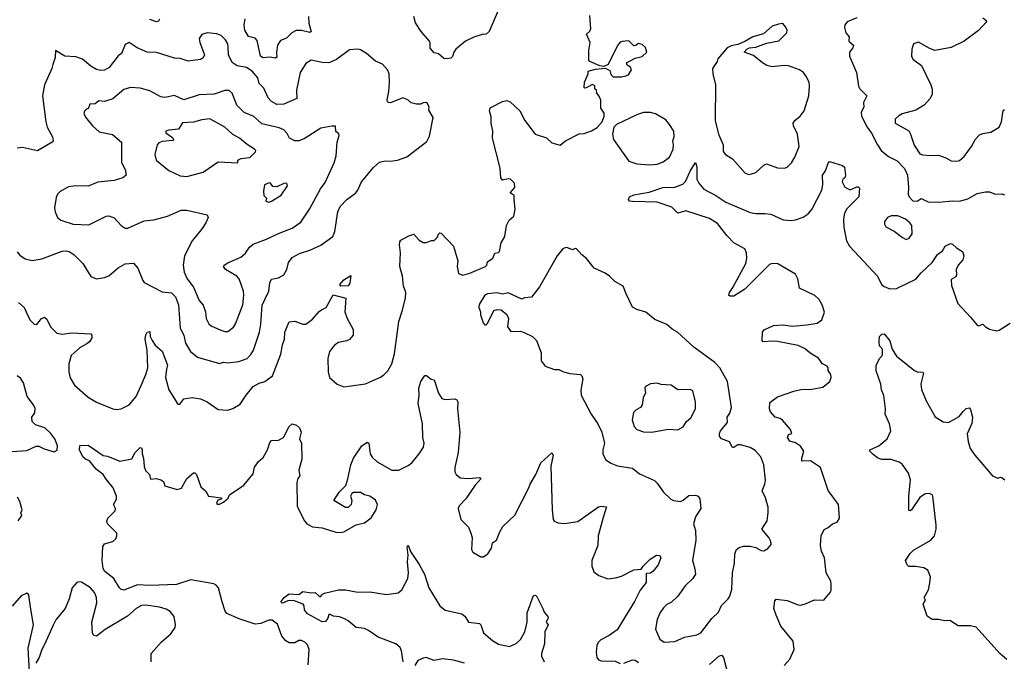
# Model space of a CAD drawing. Extents: x 1771496 to 1971148, y 471553 to 643630.
# Tile 296 of 656: x 1802514 to 1809713, y 635088 to 639781. Entities that reach past the tile are written whole.
import ezdxf

# ---------------------------------------------------------------- set-up
doc = ezdxf.new("R2010")
doc.units = 0

msp = doc.modelspace()

# ---------------------------------------------------------------- linework, layer by layer
at = {"layer": '0CON10XD'}
for points in [[(1806019.4, 639865), (1805945.5, 639694.5), (1805925, 639676), (1805895, 639672), (1805835, 639654), (1805773.3, 639625), (1805703.8, 639565), (1805688.8, 639545), (1805678.3, 639511.7), (1805665, 639500), (1805635, 639494.2), (1805615, 639498), (1805575, 639531.2), (1805545, 639540), (1805515, 639572.5), (1805516.1, 639613.9), (1805511.2, 639625), (1805450, 639695), (1805408.8, 639758.8), (1805396, 639805)], [(1803536.7, 639785), (1803528.8, 639771.2), (1803513.9, 639766.1), (1803465, 639782.2)], [(1804625.6, 639805), (1804628.9, 639755), (1804644, 639695), (1804635, 639687.5), (1804575, 639702.5), (1804535, 639701.9), (1804504, 639685), (1804465, 639646), (1804420, 639630), (1804400, 639595), (1804392.3, 639542.3), (1804393.8, 639506.2), (1804385, 639500), (1804341.7, 639508.3), (1804295, 639502), (1804274.8, 639514.8), (1804250, 639630), (1804235, 639645.6), (1804187.6, 639657.6), (1804158.9, 639705), (1804156.2, 639745), (1804163, 639787)], [(1805310.7, 637649.3), (1805334.6, 637745), (1805337.3, 637785), (1805320.6, 637835), (1805312.2, 637905), (1805293.1, 637975), (1805297.1, 638075), (1805291.2, 638135), (1805293.3, 638156.7), (1805301.7, 638168.3), (1805359.3, 638200.7), (1805395, 638212.5), (1805435, 638168), (1805465, 638151.2), (1805489.3, 638150.7), (1805525, 638166.7), (1805545, 638167.5), (1805565, 638187.5), (1805575, 638212.5), (1805585, 638222.5), (1805595, 638220), (1805685.9, 638125.9), (1805716.4, 638016.4), (1805712.5, 637975), (1805722.5, 637925), (1805755, 637913.8), (1805805, 637926.7), (1805920, 637975), (1805930, 637985), (1805935, 638010), (1805973, 638037), (1805987, 638073), (1806015, 638077.5), (1806022.5, 638085), (1806035, 638150), (1806060, 638195), (1806072.5, 638275), (1806092.5, 638315), (1806127.5, 638345), (1806136.7, 638395), (1806130, 638465), (1806130, 638495), (1806098.8, 638515), (1806133.1, 638555), (1806132.5, 638585), (1806102.5, 638615), (1806085, 638618), (1806045, 638608.8), (1806032, 638625), (1806026.2, 638695), (1805970, 638915), (1805973.3, 638965), (1805960, 639025), (1805960.7, 639070.7), (1805950, 639115), (1805953.9, 639136.1), (1806045, 639182.5), (1806075, 639190), (1806100.7, 639180.7), (1806170, 639115), (1806207.5, 639045), (1806283.6, 638943.6), (1806365, 638916.7), (1806405, 638880), (1806465, 638862.5), (1806503.9, 638896.1), (1806605, 638947.5), (1806641.7, 638948.3), (1806695, 638967.5), (1806735, 638993.3), (1806773.3, 639035), (1806787.5, 639075), (1806787, 639097), (1806763.6, 639133.6), (1806761.7, 639191.7), (1806751.7, 639221.7), (1806733, 639243), (1806730, 639265), (1806720, 639275), (1806718.3, 639298.3), (1806701.7, 639308.3), (1806655, 639282.5), (1806645, 639280), (1806640, 639285), (1806644, 639325), (1806670, 639385), (1806670, 639405), (1806725, 639420.5), (1806795, 639427.5), (1806829.3, 639409.3), (1806835, 639380), (1806853, 639363), (1806915, 639363.3), (1806945, 639370), (1806965, 639377.5), (1806986.7, 639415), (1806980, 639435), (1806955, 639450), (1806950, 639465), (1807015, 639500), (1807065, 639513.3), (1807100, 639545), (1807088.3, 639578.3), (1807065, 639600), (1807035, 639607.5), (1807018.3, 639591.7), (1807005, 639590), (1806967, 639627), (1806918.3, 639621.7), (1806905, 639617.5), (1806885, 639592.5), (1806817.5, 639452.5), (1806785, 639440), (1806755, 639444.2), (1806683.3, 639475), (1806676.2, 639486.2), (1806675.5, 639555), (1806685.4, 639615), (1806658.8, 639675), (1806682.2, 639697.8), (1806690.4, 639715), (1806682.4, 639812.4)], [(1807845, 638649.2), (1807865, 638652.9), (1807895.4, 638664.6), (1807955, 638718), (1807974.1, 638725.9), (1808055, 638698.8), (1808105, 638696.2), (1808125, 638703.8), (1808156, 638735), (1808180.8, 638775), (1808212.5, 638855), (1808201.2, 638945), (1808172.5, 639005), (1808170, 639025), (1808181.2, 639045), (1808221.2, 639075), (1808248.8, 639115), (1808284.2, 639225), (1808289.4, 639295), (1808285.7, 639325), (1808261.2, 639371.2), (1808243.8, 639395), (1808216.2, 639415), (1808135, 639444.3), (1808103.4, 639446.6), (1808015, 639437.5), (1807977, 639447), (1807943.8, 639465), (1807879.2, 639519.2), (1807810, 639545), (1807830, 639565), (1807850, 639575), (1807895, 639579.4), (1807975, 639609.2), (1808065, 639626.2), (1808122, 639685), (1808124, 639705), (1808115.9, 639725.9), (1808093, 639753), (1808060.7, 639749.3), (1808015, 639733.3), (1807951.7, 639678.3), (1807875, 639656.2), (1807815, 639621.2), (1807765, 639600), (1807715, 639590), (1807687.5, 639575), (1807617.5, 639495), (1807612.5, 639475), (1807578.6, 639425), (1807580.8, 639385), (1807601.4, 639305), (1807599.5, 639045), (1807622.5, 638945), (1807657.1, 638865), (1807657.7, 638817.7), (1807673.8, 638795), (1807725, 638763.8), (1807818.3, 638658.3), (1807845, 638649.2)], [(1808635, 639796.2), (1808565, 639766.7), (1808546.7, 639745), (1808544, 639725), (1808553.3, 639685), (1808577.5, 639655), (1808576.2, 639625), (1808611.2, 639595), (1808605, 639576.7), (1808581.2, 639545), (1808580, 639515), (1808631.2, 639395), (1808646.7, 639295), (1808656.1, 639276.1), (1808707.5, 639225), (1808683.4, 639176.6), (1808685, 639142.5), (1808666, 639105), (1808668.6, 639075), (1808710, 638995), (1808742, 638952), (1808785.5, 638865), (1808812.7, 638825), (1808865, 638780.7), (1808928.6, 638748.6), (1808983.7, 638693.7), (1809004.7, 638645.3), (1809011.9, 638555), (1809009.2, 638505), (1809016.2, 638485), (1809045, 638456.2), (1809075, 638454), (1809105, 638472.5), (1809155, 638450), (1809235, 638445.6)], [(1809556.2, 639795), (1809580, 639775), (1809582, 639765), (1809525, 639701.2), (1809420, 639625), (1809325, 639578), (1809205, 639556.7), (1809162.9, 639572.9), (1809085, 639617.5), (1809050, 639605), (1809036.7, 639565), (1809034.2, 639514.2), (1809045, 639493.3), (1809106.1, 639446.1), (1809174.4, 639304.4), (1809184.4, 639274.4), (1809185.5, 639235), (1809168.2, 639201.8), (1809126.2, 639155), (1809065, 639120.6), (1808965, 639093.8), (1808941.4, 639078.6), (1808914, 639055), (1808914.2, 639025), (1809015, 638968.8), (1809027.8, 638945), (1809052.7, 638862.7), (1809095, 638800.8), (1809115, 638791.9), (1809175, 638786.9), (1809230.8, 638790.8), (1809285, 638772), (1809325, 638750), (1809365, 638746)], [(1802494.3, 638084.3), (1802515, 638060), (1802555, 638033.3), (1802605, 638019.2), (1802675, 638031.9), (1802825, 638087.5), (1802855, 638090.8), (1802875, 638085.8), (1802911.2, 638061.2), (1802975, 637998.8), (1803035, 637903.3), (1803075, 637886.2), (1803134.1, 637895.9), (1803165, 637908.8), (1803235, 637966), (1803285, 637995.8), (1803345, 638000), (1803377.5, 637965), (1803414.1, 637874.1), (1803425, 637860), (1803555, 637790), (1803625, 637782.5), (1803653.6, 637753.6), (1803674.4, 637695), (1803686.7, 637525), (1803713.2, 637475), (1803727.1, 637415), (1803763.8, 637353.8), (1803815, 637312.9), (1803975, 637266.2), (1804004.5, 637275.5), (1804035, 637270.8), (1804115, 637280.6), (1804177.6, 637302.4), (1804205, 637332.9), (1804222.7, 637365), (1804266.9, 637495), (1804278.2, 637555), (1804287.6, 637692.4), (1804335.3, 637795), (1804343.4, 637856.6), (1804356, 637884), (1804405, 637892.5), (1804444, 637915), (1804467.1, 637955), (1804479.2, 638005), (1804505, 638042.5), (1804559.3, 638070.7), (1804635, 638095.5), (1804715, 638133.3), (1804804.2, 638195), (1804818.9, 638231.1), (1804840.5, 638375), (1804857.8, 638415), (1804905, 638467.1), (1804968.3, 638511.7), (1804985, 638533.8), (1805013.9, 638596.1), (1805100.3, 638699.7), (1805145, 638740), (1805185, 638749.2), (1805225, 638746), (1805275, 638754.2), (1805345, 638778), (1805489.5, 638890.5), (1805510.5, 638929.5), (1805536, 639065), (1805505, 639120), (1805507.5, 639145), (1805490, 639175), (1805465, 639172.5), (1805445, 639162.5), (1805415, 639162.5), (1805375, 639173.3), (1805352.5, 639195), (1805315, 639208.8), (1805225, 639173.3), (1805210, 639175), (1805203, 639183), (1805200, 639195), (1805214, 639255), (1805218.6, 639325), (1805215.6, 639384.4), (1805202, 639415), (1805166.2, 639455), (1805115, 639479.2), (1805050, 639535), (1805005, 639561.2), (1804985, 639566), (1804925, 639561.2), (1804830.7, 639489.3), (1804775, 639466.7), (1804725, 639467.5), (1804644.4, 639485.6), (1804605, 639462), (1804564.6, 639395), (1804538.2, 639265), (1804540.6, 639205), (1804445, 639162.5), (1804395, 639162), (1804355, 639183.1), (1804330.5, 639210.5), (1804300, 639280), (1804263.7, 639313.7), (1804255.5, 639355.5), (1804212.9, 639405), (1804172.6, 639432.6), (1804103.7, 639443.7), (1804068, 639468), (1804040.6, 639525), (1804039.3, 639580.7), (1804035.4, 639605.4), (1804019.4, 639635), (1803986, 639665), (1803955, 639677.5), (1803884.3, 639685.7), (1803845, 639673.8), (1803826.2, 639645), (1803830.8, 639615), (1803864.2, 639525), (1803855, 639503.3), (1803835, 639490), (1803745, 639477.5), (1803686.8, 639496.8), (1803645, 639500.6), (1803515, 639542.2), (1803445, 639544.3), (1803373.8, 639575), (1803315, 639613.8), (1803285, 639598.8), (1803258.8, 639535), (1803235, 639516.2), (1803167.3, 639432.7), (1803135, 639411.2), (1803105, 639409.1), (1803075, 639417.3), (1803035, 639440.5), (1802972.6, 639492.6), (1802925, 639508.6), (1802845, 639514.4), (1802775, 639556.2), (1802773.5, 639505), (1802755.7, 639454.3)], [(1802755.7, 639454.3), (1802748.6, 639425), (1802694.5, 639305), (1802681.8, 639225), (1802704.5, 639034.5), (1802714.4, 638994.4), (1802753.3, 638925), (1802757.5, 638895), (1802752.5, 638885), (1802645, 638822.5), (1802535, 638847.5), (1802495, 638842.5)], [(1804015, 637500), (1804035, 637501.2), (1804077.7, 637532.3), (1804092.7, 637557.3), (1804146.5, 637695), (1804153.4, 637766.6), (1804149.5, 637795), (1804119.1, 637885), (1804100.9, 637905), (1804017.7, 637955), (1804004.4, 637975), (1804008.6, 637985), (1804035, 638003.1), (1804130, 638045), (1804165, 638073.3), (1804193.3, 638116.7), (1804220.6, 638139.4), (1804318.8, 638175), (1804405, 638218.5), (1804505, 638256.7), (1804569.1, 638300.9), (1804633.3, 638395), (1804713.1, 638545), (1804748.3, 638591.7), (1804814.2, 638735), (1804828, 638785), (1804835.8, 638885), (1804850, 638935), (1804846.7, 638946.7), (1804824.2, 638964.2), (1804822.5, 639002.5), (1804795, 639003.8), (1804715, 638987.1), (1804595, 638909.1), (1804555, 638895.5), (1804524.5, 638894.5), (1804486.2, 638915), (1804469.7, 638949.7), (1804445, 638976.7), (1804411.6, 638991.6), (1804285, 639020), (1804225, 639074.5), (1804155, 639101.9), (1804101.8, 639155), (1804067.1, 639245), (1804045, 639264.2), (1804015, 639263.1), (1803935, 639236.4), (1803825, 639232.5), (1803715, 639196.4), (1803645, 639226.5), (1803575, 639212.9), (1803545, 639216), (1803465, 639260.6), (1803395, 639280.6), (1803324.5, 639285.5), (1803275, 639271.9), (1803195, 639202.9), (1803135, 639184.2), (1803093.2, 639186.8), (1803065, 639166.2), (1803026.7, 639163.3), (1803015, 639130), (1803005, 639130), (1802987, 639113), (1802984, 639095), (1802995, 639068.8), (1803045.8, 639005), (1803095, 638962.2), (1803191.3, 638941.3), (1803259.2, 638885), (1803257.6, 638737.6), (1803285.8, 638685), (1803293.3, 638645), (1803267.5, 638625), (1803205, 638604.4), (1803085, 638592.5), (1803015, 638564.3), (1802925, 638565.7), (1802871.7, 638558.3), (1802810, 638525), (1802790.8, 638505), (1802780.3, 638479.7), (1802767.5, 638405), (1802772.5, 638375), (1802790, 638335), (1802814.5, 638314.5), (1802904.6, 638284.6), (1803019.1, 638280.9), (1803145, 638344), (1803165, 638347.5), (1803205, 638332), (1803255, 638276.7), (1803285, 638256.7), (1803305, 638256.2), (1803425, 638309.2), (1803495, 638317.5), (1803595, 638344.3), (1803695, 638387.8), (1803735, 638387.8), (1803883.6, 638353.6), (1803891.2, 638335), (1803874.2, 638295), (1803849.2, 638255), (1803775.7, 638165), (1803718.6, 638055), (1803708.1, 637985), (1803717.1, 637935), (1803738.1, 637885), (1803784, 637824), (1803825, 637726.2), (1803855, 637692.5), (1803872.9, 637645), (1803877.5, 637595), (1803897.2, 637557.2), (1803915, 637542.5), (1803985, 637510), (1804015, 637500)], [(1809365, 638746), (1809385, 638751.2), (1809420.3, 638779.7), (1809474, 638855), (1809501.3, 638908.7), (1809530.9, 638939.1), (1809555, 638950), (1809615, 638959.2), (1809674.3, 638995.7), (1809691.1, 639035), (1809705, 639117.5), (1809715, 639123.3)], [(1803735, 638634.3), (1803855, 638665.8), (1803965, 638740.8), (1804110, 638735), (1804110, 638755), (1804133.9, 638766.1), (1804195.9, 638774.1), (1804237.5, 638815), (1804240, 638825), (1804230, 638835), (1804177.7, 638867.7), (1804121.2, 638915), (1804072, 638942), (1804015, 638995.8), (1803905, 639055.8), (1803845, 639050), (1803785, 639030.8), (1803705, 639026.9), (1803675, 638981.2), (1803605, 638973.3), (1803582.5, 638965), (1803582.5, 638955), (1803630.5, 638920.5), (1803637.5, 638905), (1803633.3, 638896.7), (1803555, 638890), (1803530.5, 638879.5), (1803519.2, 638865), (1803500.8, 638795), (1803512.5, 638755), (1803605, 638677.1), (1803688.1, 638638.1), (1803735, 638634.3)], [(1807115, 638720.8), (1807175, 638724.3), (1807217.4, 638742.6), (1807263.8, 638775), (1807290.8, 638835), (1807294.2, 638865), (1807288.8, 638895), (1807299.4, 638925), (1807295.5, 638965), (1807265.9, 639015.9), (1807238.3, 639048.3), (1807162.2, 639092.2), (1807125, 639101.5), (1807075, 639102.2), (1807032.1, 639087.9), (1806876.4, 639013.6), (1806857.5, 638995), (1806848, 638945), (1806854.3, 638905), (1806966.8, 638746.8), (1807025, 638726.7), (1807115, 638720.8)], [(1808103.6, 635056.4), (1808144.2, 635105), (1808177.1, 635175), (1808170, 635235), (1808078.9, 635345), (1808045, 635426.7), (1808028, 635475), (1808035, 635530), (1808045, 635543.3), (1808125, 635534.2), (1808205, 635501.2), (1808225, 635500), (1808265, 635510), (1808325, 635536.7), (1808393.6, 635536.4), (1808438.8, 635591.2), (1808446, 635605), (1808447.5, 635655), (1808444, 635675), (1808411.4, 635735), (1808399.2, 635845), (1808375.8, 635895), (1808368, 635935), (1808373.8, 636005), (1808395, 636052.5), (1808425, 636067.5), (1808456.4, 636093.6), (1808490, 636105), (1808506.7, 636135), (1808500, 636235), (1808425, 636336.7), (1808368.8, 636505), (1808295, 636555.7), (1808232.3, 636552.3), (1808231.3, 636575), (1808247.1, 636625), (1808222.1, 636662.1), (1808185, 636685.7), (1808145, 636698.6), (1808126.9, 636725), (1808135, 636746.2), (1808160, 636755), (1808150, 636785), (1808091.2, 636851.2), (1808074.2, 636864.2), (1808036.7, 636875), (1808002.2, 636912.2), (1807995.8, 636935), (1807999.3, 636980.7), (1808055, 637022.5), (1808175, 637064), (1808225, 637077.5), (1808305, 637079.2), (1808385.9, 637094.1), (1808437.5, 637135), (1808446.2, 637165), (1808443.8, 637185), (1808424.2, 637214.2), (1808424.2, 637235), (1808416.9, 637246.9), (1808382.5, 637265), (1808353.3, 637305), (1808293.1, 637343.1), (1808255.8, 637375), (1808205, 637398.5), (1808055, 637426.9), (1808015, 637430.6), (1807950, 637425), (1807943.3, 637435), (1807943.8, 637495), (1807957.7, 637512.3), (1808025.7, 637544.3), (1808095, 637548.2), (1808165, 637540), (1808269.1, 637549.1), (1808345, 637561.1), (1808378.8, 637585), (1808397.8, 637642.2), (1808381.2, 637695), (1808358.9, 637735), (1808328.5, 637765), (1808215, 637817.1), (1808203.2, 637885), (1808185, 637919.5), (1808056.7, 637995), (1808015, 637999.2), (1807995, 637990.8), (1807815, 637809.2), (1807735, 637760), (1807709.3, 637759.3), (1807697.5, 637765), (1807702.5, 637785), (1807728.3, 637821.7), (1807823.1, 637996.9), (1807831.4, 638035), (1807826.7, 638076.7), (1807816.2, 638105), (1807735, 638149.6), (1807685, 638203.8), (1807615, 638290), (1807556.9, 638326.9), (1807385, 638384.5), (1807325, 638366.2), (1807281.1, 638411.1), (1807175, 638447.9), (1806995, 638450.6), (1806973.3, 638455), (1806966.2, 638465), (1806973.3, 638485), (1807005, 638501.2), (1807115, 638520), (1807215, 638554.4), (1807305, 638555.8), (1807362.1, 638577.9), (1807381.2, 638598.8), (1807415, 638674), (1807455, 638736.7), (1807465.4, 638705.4), (1807464.4, 638615), (1807480, 638585), (1807515, 638542.5), (1807603.8, 638495), (1807677, 638447), (1807855, 638371.4), (1807895, 638363.6), (1807965, 638364.5), (1808005, 638358.5), (1808095, 638318.6), (1808155, 638313.3), (1808185, 638317.1), (1808242, 638338), (1808277.8, 638362.2), (1808306.6, 638393.4), (1808378.5, 638535), (1808385.6, 638575), (1808382.9, 638645), (1808405, 638676.7), (1808425, 638732.5), (1808435, 638743.8), (1808530, 638715), (1808543.6, 638703.6), (1808552.5, 638645), (1808547.5, 638625), (1808532.5, 638615), (1808527.5, 638595), (1808546.1, 638556.1), (1808585, 638536.7), (1808635, 638560), (1808645, 638560), (1808655, 638550), (1808650, 638485), (1808562.3, 638397.7), (1808545, 638366.2), (1808537.9, 638325), (1808539.1, 638260.9), (1808559.6, 638165), (1808580.5, 638125), (1808785, 637905.8), (1808814.6, 637844.6), (1808835, 637828.6), (1808875, 637812.5), (1808925, 637815.5), (1809065, 637884.4), (1809105, 637930.7), (1809184.8, 638005.2), (1809225, 638063.8), (1809260.3, 638089.7), (1809280, 638125), (1809320, 638145), (1809335, 638140), (1809363.2, 638113.2), (1809407.5, 638085), (1809417.5, 638055), (1809408.8, 638025), (1809375.8, 637985), (1809360.8, 637955), (1809363.3, 637915), (1809358.3, 637901.7), (1809325, 637880), (1809327, 637837), (1809373.3, 637705), (1809465.6, 637605.6), (1809515, 637546), (1809525, 637542.9), (1809555, 637553.8), (1809575, 637533.8), (1809605, 637518), (1809655, 637506), (1809675, 637509.2), (1809755, 637560.8)], [(1804335, 638446.7), (1804355, 638454), (1804425, 638498.8), (1804471.2, 638565), (1804467.5, 638585), (1804445, 638583.8), (1804395, 638560), (1804365, 638562.5), (1804346.7, 638585), (1804337.7, 638587.7), (1804305, 638573.3), (1804297, 638527), (1804300, 638495), (1804317.5, 638475), (1804313, 638453), (1804335, 638446.7)], [(1809235, 638445.6), (1809335, 638456.4), (1809385, 638454.4), (1809445, 638470), (1809515, 638510), (1809575, 638521.4), (1809605, 638522), (1809646.4, 638506.4), (1809695, 638508.8), (1809715, 638500)], [(1808995, 638174), (1809017.7, 638182.3), (1809040, 638215), (1809036, 638275), (1809021.2, 638295), (1808991.2, 638321.2), (1808935, 638345.8), (1808885, 638346.2), (1808857.5, 638335), (1808837.5, 638305), (1808837.5, 638285), (1808847, 638267), (1808907.5, 638235), (1808967.7, 638187.7), (1808995, 638174)], [(1807225, 635228.8), (1807305, 635234), (1807375, 635266), (1807465, 635282), (1807493.4, 635296.6), (1807575, 635401.2), (1807622.2, 635447.8), (1807644.5, 635495.5), (1807694, 635545), (1807705.7, 635565), (1807719.4, 635615), (1807724.3, 635735), (1807740, 635805), (1807741.9, 635875), (1807755, 635906), (1807775, 635920.8), (1807805, 635930.8), (1807855, 635930.8), (1807895, 635920.8), (1807935, 635898), (1807955, 635896.2), (1807985, 635913.3), (1808007.7, 635942.3), (1808005.8, 635965), (1807991.1, 635995), (1807938.8, 636055), (1807978, 636115), (1807987.1, 636175), (1807985.8, 636215.8), (1807967.5, 636285), (1807941.2, 636335), (1807962, 636385), (1807966.8, 636413.2), (1807955.6, 636525), (1807932.8, 636582.8), (1807890.4, 636630.4), (1807855, 636653.3), (1807785, 636671.5), (1807765, 636672.7), (1807735, 636651.5), (1807725, 636651.1), (1807702.9, 636692.9), (1807646.2, 636715), (1807630, 636735), (1807629.4, 636755), (1807637.1, 636775), (1807687.8, 636835), (1807687.5, 636875), (1807705, 636903.3), (1807717.8, 636945), (1807688.2, 637135), (1807632.5, 637235), (1807595.7, 637275), (1807442, 637385), (1807323.8, 637495), (1807285, 637518), (1807245, 637552.5), (1807157.3, 637587.3), (1807092.7, 637642.7), (1807025, 637661.2), (1806995, 637677.5), (1806948, 637775), (1806925, 637833.3), (1806865, 637866.2), (1806826.7, 637905), (1806795, 637926.2), (1806715, 637963.3), (1806658.8, 638035), (1806625, 638061.2), (1806585, 638106.2), (1806575, 638108.8), (1806555, 638098.8), (1806515, 638116), (1806495, 638111.2), (1806483.8, 638105), (1806444, 638055), (1806313.6, 637826.4), (1806255, 637752.5), (1806205, 637747.5), (1806185, 637737.5), (1806085, 637783.3), (1806045, 637773.8), (1806005, 637783.3), (1805935, 637776.7), (1805913.6, 637766.4), (1805873, 637697), (1805870, 637675), (1805882.5, 637645), (1805883.6, 637623.6), (1805902.5, 637565), (1805915, 637550), (1805925, 637550), (1805935, 637560), (1805980, 637655), (1806005, 637662.5), (1806035, 637660), (1806076.7, 637625), (1806086.7, 637595), (1806080, 637535), (1806105, 637500), (1806175, 637502.5), (1806203.3, 637493.3), (1806263.6, 637463.6), (1806293.3, 637435), (1806326.7, 637345), (1806326.7, 637285), (1806355, 637247.5), (1806425, 637222.5), (1806455, 637223.3), (1806490, 637205), (1806535, 637193.8), (1806615, 637186.2), (1806625, 637177.5), (1806630.8, 637155), (1806617.7, 637072.3), (1806620, 637035), (1806692.9, 636895), (1806740, 636825), (1806770, 636765), (1806788.9, 636685), (1806777.5, 636635), (1806778, 636605), (1806796.2, 636565), (1806835, 636538), (1806885, 636519.2), (1806995, 636500.6), (1807045, 636459.2), (1807155, 636410.8), (1807175, 636392), (1807222, 636325), (1807275, 636273.8), (1807295, 636264), (1807345, 636258), (1807364.3, 636265.7), (1807405, 636302), (1807455, 636304), (1807473.3, 636295), (1807485.8, 636275.8), (1807493.6, 636206.4), (1807454.2, 636145), (1807440, 636095), (1807455.7, 636045), (1807458.2, 635975), (1807433.3, 635825), (1807451.1, 635765), (1807454.3, 635725), (1807436.4, 635693.6), (1807378.9, 635641.1), (1807325.4, 635564.6), (1807279.4, 635520.6), (1807245.9, 635504.1), (1807220.9, 635479.1), (1807195.8, 635445), (1807174.2, 635395), (1807162.7, 635322.7), (1807195, 635250), (1807225, 635228.8)], [(1804861.4, 637831.4), (1804853.8, 637845), (1804885, 637878.8), (1804935, 637910), (1804927, 637853), (1804915, 637834.4), (1804861.4, 637831.4)], [(1802505, 637713.3), (1802546.1, 637676.1), (1802588.8, 637585), (1802620, 637555), (1802638.3, 637551.7), (1802673.3, 637595), (1802695.9, 637605.9), (1802711.2, 637591.2), (1802738.8, 637535), (1802785, 637488), (1802825, 637481.4), (1802895, 637490.8), (1803033.6, 637483.6), (1803042.5, 637475), (1803041.2, 637455), (1803024.3, 637425.7), (1803005, 637410.6), (1802955, 637383.5), (1802889.4, 637325), (1802872.9, 637265), (1802874.3, 637205), (1802882.4, 637162.4), (1802915, 637108), (1803015, 637021.4), (1803075, 636982.9), (1803195.9, 636935.9), (1803225, 636930), (1803255, 636936), (1803315.5, 636964.5), (1803365.5, 637025), (1803402.9, 637105), (1803436.8, 637185), (1803450.4, 637235), (1803445.4, 637365), (1803430.7, 637445), (1803435, 637476.7), (1803445, 637495.6), (1803465, 637500), (1803469.1, 637465), (1803481.5, 637435), (1803505, 637400.8), (1803556.3, 637356.3), (1803594.4, 637255), (1803587.8, 637225), (1803579.5, 637165), (1803604.2, 637075), (1803669.3, 636969.3), (1803685, 636970), (1803715, 637007.5), (1803775, 637018), (1803835, 637008), (1803885, 636985.8), (1803965, 636929.2), (1804035, 636925.8), (1804073, 636937), (1804125, 636968.8), (1804168.6, 637035), (1804221.2, 637098.8), (1804265, 637122.2), (1804305.4, 637134.6), (1804362.9, 637177.1), (1804424.4, 637335), (1804435, 637402.5), (1804449.4, 637445), (1804452.3, 637495), (1804485, 637570.8), (1804525, 637576.9), (1804585, 637554.3), (1804605, 637553.1), (1804655, 637590.6), (1804703.4, 637646.6), (1804721.4, 637658.6), (1804754.4, 637675.6), (1804805, 637770), (1804898, 637745), (1804890, 637645), (1804907.5, 637595), (1804951.2, 637515), (1804951.2, 637475), (1804925, 637441.2), (1804905, 637431.2), (1804845, 637421.2), (1804815, 637401.2), (1804780, 637355), (1804766.6, 637303.4), (1804769.5, 637205), (1804779.2, 637165), (1804834.2, 637114.2), (1804885, 637096.2), (1805042.1, 637117.9), (1805152.7, 637167.3), (1805176.8, 637183.2), (1805205, 637213.8), (1805234.2, 637265), (1805253.8, 637336.2), (1805286.7, 637573.3), (1805310.7, 637649.3)], [(1809731.8, 635101.8), (1809679.5, 635145), (1809507.6, 635337.6), (1809465, 635347.5), (1809375, 635348.8), (1809315, 635386.7), (1809275, 635383.3), (1809235, 635393.8), (1809185, 635394), (1809148.3, 635418.3), (1809120, 635505), (1809136.7, 635535), (1809126.7, 635555), (1809158.7, 635611.3), (1809168.8, 635661.2), (1809174, 635705), (1809154.2, 635754.2), (1809125, 635770.8), (1809065, 635782.9), (1809015, 635780.7), (1809002, 635795), (1808989.2, 635825), (1809023.6, 635876.4), (1809048.9, 635901.1), (1809175.5, 635974.5), (1809203, 636007), (1809214.2, 636055), (1809214.3, 636085), (1809190.9, 636295), (1809185, 636305.7), (1809166.3, 636316.3), (1809135, 636314.4), (1809095, 636285.8), (1809035, 636196.2), (1809025, 636188.8), (1809015, 636192.5), (1809015.8, 636295), (1809025.8, 636415), (1809012, 636465), (1808965, 636531.2), (1808945, 636546), (1808885, 636564.2), (1808815.5, 636565.5), (1808785.8, 636575.8), (1808755, 636600), (1808730, 636625), (1808730, 636635), (1808796.2, 636665), (1808855.7, 636715), (1808881.9, 636775), (1808873.6, 636825), (1808840.5, 636895), (1808843.6, 636935), (1808831.7, 637031.7), (1808814.2, 637075), (1808810, 637115), (1808775.9, 637214.1), (1808776.1, 637253.9), (1808802.5, 637305), (1808821.7, 637328.3), (1808821.7, 637371.7), (1808800, 637395), (1808797.5, 637425), (1808800, 637465), (1808818.3, 637481.7), (1808835, 637482.5), (1808875, 637432.5), (1808892.3, 637372.3), (1808925, 637320), (1809055, 637214.2), (1809075, 637205.8), (1809115, 637202.5), (1809122.5, 637195), (1809102.3, 637117.7), (1809107.3, 637077.3), (1809142.6, 636992.6), (1809207.4, 636877.4), (1809265, 636840.8), (1809305, 636835.8), (1809382.3, 636877.7), (1809412.5, 636915), (1809435, 636936.7), (1809455, 636942.5), (1809465, 636930), (1809481.2, 636875), (1809475, 636827.5), (1809442.3, 636752.3), (1809448.8, 636695), (1809463.8, 636645), (1809496.2, 636595), (1809625.9, 636445.9), (1809665, 636427.5), (1809685, 636436.2), (1809695, 636433.3), (1809716.2, 636415)], [(1802456.4, 636623.6), (1802565, 636631.2), (1802635, 636662.5), (1802655, 636662.5), (1802692.7, 636642.7), (1802765, 636621.2), (1802787.5, 636632.5), (1802790, 636665), (1802771.4, 636715), (1802742.5, 636755), (1802698, 636795), (1802628.5, 636818.5), (1802605, 636841.2), (1802601.9, 636875), (1802623.6, 636906.4), (1802626.9, 636936.9), (1802615, 636964.2), (1802568.5, 637025), (1802542.1, 637125), (1802518.8, 637158.8), (1802495, 637175.4)], [(1804623.2, 635063.2), (1804629.2, 635175), (1804618.8, 635208.8), (1804598.3, 635228.3), (1804575, 635240), (1804555, 635240), (1804525, 635224), (1804485, 635224.2), (1804459.1, 635239.1), (1804431.6, 635271.6), (1804399.8, 635359.8), (1804359.1, 635389.1), (1804335, 635390), (1804276.4, 635363.6), (1804235, 635360), (1804118.8, 635398.8), (1804028.3, 635438.3), (1804017.1, 635455), (1803994.2, 635524.2), (1803968, 635625), (1803951.2, 635645), (1803932.5, 635655), (1803765, 635683.3), (1803659.6, 635650.4), (1803465, 635642.2), (1803375, 635648.4), (1803275, 635608.1), (1803255, 635614.4), (1803244.3, 635625), (1803203.1, 635693.1), (1803135.3, 635745.3), (1803125, 635768), (1803115.8, 635825), (1803121, 635929), (1803135, 635946.9), (1803195, 635963.8), (1803215.8, 635984.2), (1803223.8, 636005), (1803223.3, 636025), (1803155, 636093.8), (1803151.4, 636115), (1803158.8, 636135), (1803211.7, 636188.3), (1803213.3, 636205), (1803200, 636235), (1803222.2, 636275), (1803222.5, 636295), (1803197.9, 636357.9), (1803145, 636420), (1803124.6, 636454.6), (1803073.6, 636493.6), (1803024, 636554), (1802995, 636567.8), (1802975.6, 636585), (1802950.8, 636635), (1802954, 636666), (1803015, 636668), (1803124, 636594), (1803155, 636588), (1803245, 636552), (1803335, 636570), (1803358.8, 636615), (1803395, 636653.3), (1803405, 636650), (1803410, 636635), (1803408.6, 636605), (1803418.2, 636575), (1803424.3, 636514.3), (1803434.3, 636484.3), (1803463.8, 636455), (1803470, 636420), (1803515, 636424.4), (1803546.7, 636416.7), (1803564.2, 636404.2), (1803575, 636371.2), (1803665, 636344), (1803696, 636355), (1803736.2, 636425), (1803785, 636467.5), (1803795, 636467.5), (1803805.6, 636455.6), (1803838.8, 636365), (1803875, 636332.5), (1803893.3, 636295), (1803990, 636285), (1803990, 636275), (1803963.6, 636266.4), (1803952.5, 636245), (1803958.3, 636238.3), (1803975, 636237.5), (1804005, 636252.5), (1804039.3, 636280.7), (1804047.5, 636305), (1804152.7, 636377.3), (1804220.5, 636459.5), (1804231.7, 636508.3), (1804260.9, 636549.1), (1804295, 636580), (1804326.2, 636635), (1804342.3, 636687.7), (1804355, 636703.3), (1804405, 636706.7), (1804443.3, 636725), (1804484.5, 636805.5), (1804505, 636824.4), (1804538, 636815), (1804560, 636795), (1804570.8, 636765), (1804567.5, 636745), (1804560, 636715), (1804574.3, 636685), (1804576.8, 636566.8), (1804555.9, 636485.9), (1804562, 636445), (1804547.5, 636425), (1804540.8, 636395), (1804543.8, 636225), (1804548.8, 636205), (1804596.2, 636115), (1804613.3, 636095), (1804655, 636071.2), (1804725, 636063.8), (1804825, 636032.5), (1804855, 636030), (1804885, 636036.2), (1804973, 636087), (1805035, 636100), (1805083, 636137), (1805120, 636195), (1805130, 636235), (1805115, 636266.7), (1805075, 636296), (1805036.1, 636306.1), (1805005, 636323.3), (1804955, 636323.3), (1804942.5, 636315), (1804933.3, 636295), (1804942.5, 636265), (1804937.5, 636235), (1804915, 636212.5), (1804895, 636213.3), (1804810, 636265), (1804850, 636325), (1804898.8, 636375), (1804913.8, 636423.8), (1804936, 636525), (1804954, 636575), (1805015, 636663.8), (1805055, 636690), (1805066.2, 636685), (1805075.9, 636605.9), (1805090.3, 636580.3), (1805127.9, 636547.9), (1805235, 636485.7), (1805285, 636487.5), (1805355, 636520), (1805379.8, 636540.2), (1805435, 636606.2), (1805465.6, 636655), (1805471.4, 636685), (1805461.4, 636725), (1805460, 636825), (1805426.2, 636975), (1805435.8, 637035), (1805432.5, 637085), (1805446.7, 637135), (1805475, 637180), (1805488.3, 637178.3), (1805523, 637153), (1805545, 637147.5), (1805575, 637050), (1805600.9, 637010.9), (1805625, 637002.9), (1805695, 637008.8), (1805710, 637000), (1805716.2, 636985), (1805714.3, 636935)], [(1807135, 636763.3), (1807255, 636785.8), (1807325, 636782.5), (1807365, 636803.3), (1807388.8, 636841.2), (1807421.7, 636868.3), (1807454.1, 636935.9), (1807454, 636985), (1807435, 637066.7), (1807415, 637076.2), (1807325, 637074.2), (1807277.4, 637107.4), (1807205, 637113.8), (1807175, 637123.8), (1807125, 637116.7), (1807090.5, 637099.5), (1807083.8, 637085), (1807088.3, 637051.7), (1807073.3, 637015), (1807066.2, 636965), (1807052.5, 636945), (1807021.7, 636928.3), (1807001.7, 636908.3), (1806991.2, 636855), (1807006.7, 636805), (1807025, 636783.3), (1807075, 636767.5), (1807135, 636763.3)], [(1805714.3, 636935), (1805732.9, 636765), (1805719.5, 636615), (1805695.7, 636505), (1805695.8, 636475), (1805706.2, 636455), (1805735, 636430.8), (1805795, 636425.6), (1805875, 636432.5), (1805886.7, 636425), (1805843.7, 636376.3), (1805775, 636276.7), (1805726.7, 636225), (1805718.8, 636205), (1805739.2, 636125), (1805795, 636070), (1805812.5, 636025), (1805822.5, 635995), (1805817.5, 635905), (1805827, 635887), (1805885, 635852.5), (1805905, 635852.5), (1805937.5, 635875), (1805963.3, 635915), (1805970, 635955), (1806001.2, 635975), (1806023.8, 636035), (1806046.2, 636075), (1806135, 636156.7), (1806236.1, 636356.1), (1806246, 636385), (1806288.6, 636455), (1806325, 636540.8), (1806405, 636613.3), (1806414, 636595), (1806397.1, 636515), (1806406.9, 636195), (1806414, 636125), (1806422.3, 636112.3), (1806451.7, 636101.7), (1806495, 636096.7), (1806595, 636112), (1806745, 636218), (1806765, 636222.5), (1806805, 636217.5), (1806778.9, 636141.1), (1806744.4, 636005), (1806741.9, 635935), (1806696.7, 635825), (1806696.2, 635785), (1806712.7, 635742.7), (1806747.5, 635715), (1806815, 635692.5), (1806871.1, 635698.9), (1806915, 635711.9), (1807005, 635757.1), (1807058.3, 635761.7), (1807072.5, 635785), (1807123.8, 635835), (1807170, 635865), (1807195, 635862.5), (1807202.5, 635845), (1807182.5, 635795), (1807145, 635747.5), (1807125, 635733.8), (1807095, 635730), (1807095, 635664), (1807051.2, 635608.8), (1807009.5, 635525), (1806881.7, 635318.3), (1806824.2, 635275.8), (1806762.5, 635245), (1806743.3, 635225), (1806732.5, 635205), (1806727.5, 635155), (1806733.3, 635115), (1806745, 635100), (1806765, 635091.2), (1806868.3, 635088.3), (1806905, 635073.3)], [(1802502.5, 636115), (1802530, 636155), (1802523.3, 636175), (1802532.5, 636195), (1802515, 636257.5), (1802498.3, 636288.3)], [(1805316.7, 635085), (1805304.4, 635165), (1805295, 635188), (1805265, 635215.5), (1805135, 635265.4), (1805063.7, 635313.7), (1805035, 635327.8), (1804975, 635335.5), (1804914.8, 635384.8), (1804885, 635400.8), (1804852.4, 635412.4), (1804807.5, 635417.5), (1804785, 635431.4), (1804775, 635430), (1804766.1, 635403.9), (1804749.4, 635380.6), (1804725, 635377.8), (1804618.9, 635435), (1804595.4, 635465), (1804594, 635495), (1804585.6, 635505.6), (1804515, 635531.8), (1804475, 635531.1), (1804435, 635513.6), (1804427.5, 635515), (1804426, 635525), (1804447.5, 635555), (1804485, 635580.8), (1804555, 635576.7), (1804585, 635598.8), (1804645, 635590), (1804675, 635592.5), (1804705, 635562.5), (1804715, 635562.5), (1804720, 635575), (1804743.6, 635586.4), (1804845, 635610), (1804895, 635610), (1804985, 635593.3), (1805075, 635596.2), (1805195, 635576.2), (1805280.5, 635589.5), (1805308.8, 635611.2), (1805352.5, 635695), (1805355.8, 635734.2), (1805350, 635815), (1805353.1, 635865), (1805346.4, 635923.6), (1805355, 635936.7), (1805372.3, 635892.3), (1805435, 635797.5), (1805472.5, 635725), (1805506, 635625), (1805586.2, 635495), (1805625, 635462.5), (1805745.5, 635435.5), (1805767.4, 635417.4), (1805795.7, 635375.7), (1805875, 635364), (1805885.8, 635355), (1805905, 635296.7), (1805970.2, 635240.2), (1806015, 635214.5), (1806095, 635197.1), (1806145, 635219.2), (1806175, 635247.5), (1806207.3, 635305), (1806224.5, 635375.5), (1806225, 635442.5), (1806270.7, 635569.3), (1806285, 635572.5), (1806295, 635562.5), (1806338.6, 635475), (1806347.6, 635447.6), (1806376.2, 635415), (1806376.7, 635405), (1806364.3, 635375), (1806377.5, 635355), (1806353.3, 635305), (1806350.6, 635215), (1806328.5, 635145), (1806328.9, 635125), (1806347.5, 635085)], [(1803474.3, 635085), (1803475.8, 635145), (1803550.2, 635229.8), (1803620.2, 635289.8), (1803650, 635335), (1803652.9, 635355), (1803644.2, 635415), (1803613.2, 635453.2), (1803585, 635468.6), (1803535, 635483.3), (1803435, 635499.4), (1803405, 635495.6), (1803365, 635475.6), (1803301.4, 635418.6), (1803138.7, 635321.3), (1803075, 635272), (1803055, 635276), (1803046.4, 635295), (1803041.2, 635375), (1803077.5, 635515), (1803075.3, 635555.3), (1803060.9, 635590.9), (1803031.4, 635625), (1802965, 635667.8), (1802945, 635670.6), (1802931.2, 635665), (1802897.1, 635625), (1802875.8, 635545), (1802845.5, 635474.5), (1802778.3, 635391.7), (1802757.6, 635352.4), (1802697.9, 635215), (1802674.7, 635175.3), (1802656.7, 635115), (1802630.8, 635075)], [(1802585, 635013.3), (1802576.9, 635185), (1802615.5, 635355), (1802593.5, 635483.5), (1802581.2, 635575), (1802565.8, 635585.8), (1802525, 635566.5), (1802458.4, 635491.6)], [(1805765.8, 635075.8), (1805685, 635097.5), (1805605, 635106.5), (1805545, 635094.2), (1805485.9, 635115.9), (1805465, 635111.2), (1805425, 635093.3), (1805402.1, 635057.9)], [(1806930, 635075), (1806995, 635097.8), (1807015, 635096.5), (1807038.8, 635078.8)], [(1807556.2, 635063.8), (1807625, 635125.8), (1807645, 635132), (1807660.8, 635115), (1807694.2, 634985)]]:
    msp.add_lwpolyline(points, dxfattribs=at)

doc.saveas('drawing.dxf')
